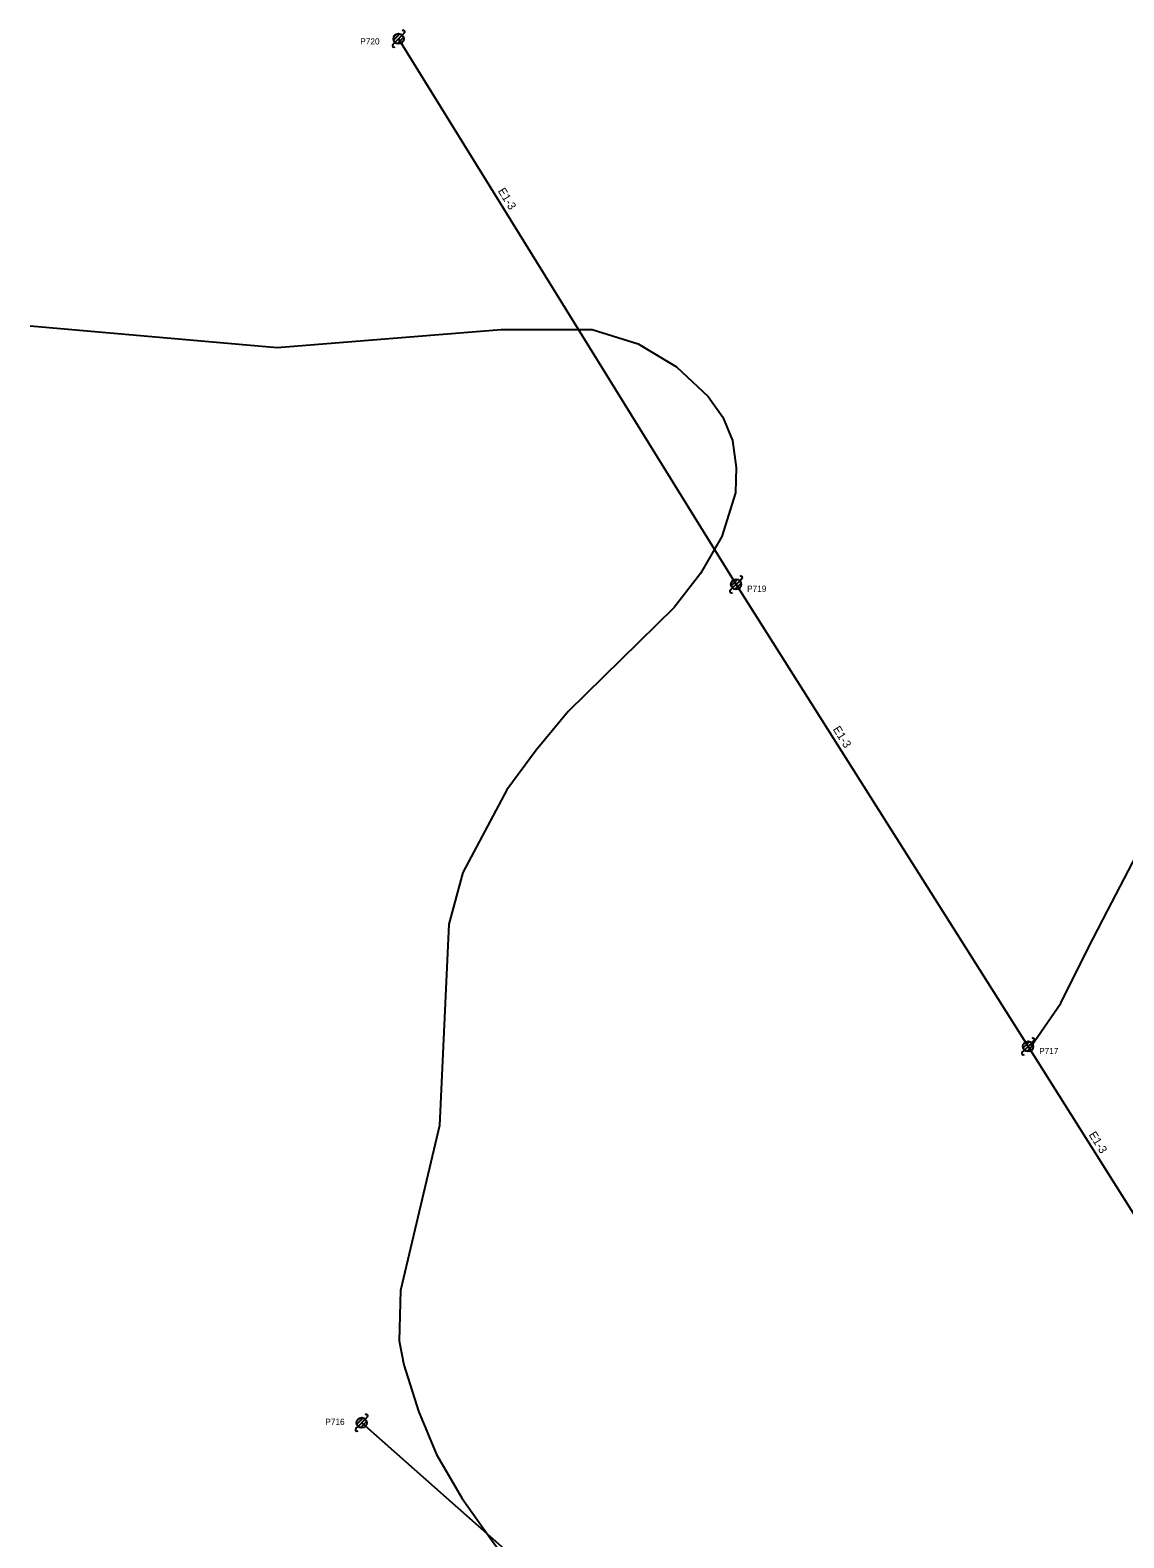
# Model space of a CAD drawing. Extents: x 1614474 to 1865144, y 1098877 to 1212550.
# Drawn here: x 1770687 to 1771219, y 1178890 to 1179622 of the extents above; entities that cross this region are included whole.
import ezdxf

# ---------------------------------------------------------------- set-up
doc = ezdxf.new("R2010")
doc.units = 0
for name, color, linetype in [('RD_EX_SU_Elec', 7, 'Continuous'), ('RD_EX_SU_Ovhd', 7, 'Continuous'), ('RD_EX_SU_Pole', 7, 'Continuous'), ('RD_EX_SU_Telecom', 7, 'Continuous'), ('RD_EX_SU_TX_Pole', 7, 'Continuous')]:
    doc.layers.add(name, color=color, linetype=linetype)

# ---------------------------------------------------------------- blocks, each defined once
blk = doc.blocks.new('SUE_PP')
at = {"layer": 'RD_EX_SU_Pole'}
for p, q in [((-2.41, -0.65), (0.65, 2.41)), ((-1.77, -1.77), (1.77, 1.77)), ((-0.65, -2.41), (2.41, 0.65)), ((1.77, 1.77), (2.83, 2.83)), ((-2.83, -2.83), (-1.77, -1.77))]:
    blk.add_line(p, q, dxfattribs=at)
blk.add_circle((0, 0), 2.5, dxfattribs=at)
for centre, start, end in [((2.3, 3.36), 315, 135), ((-2.3, -3.36), 135, 315)]:
    blk.add_arc(centre, 0.75, start, end, dxfattribs=at)

msp = doc.modelspace()

# ---------------------------------------------------------------- linework, layer by layer
at = {"layer": 'RD_EX_SU_Elec'}
msp.add_lwpolyline([(1771173.9, 1179128.69), (1771188.27, 1179149.63), (1771201.39, 1179175.99), (1771211.16, 1179194.88), (1771229.08, 1179229.38), (1771237.99, 1179240.25), (1771253.13, 1179254.01), (1771268.16, 1179267.64)], dxfattribs=at)
at = {"layer": 'RD_EX_SU_Ovhd'}
for p, q in [((1770866.51, 1179618.31), (1771030.49, 1179353.17)), ((1771030.49, 1179353.17), (1771172.34, 1179128.63)), ((1771172.34, 1179128.63), (1771240, 1179021.09)), ((1770848.56, 1178945.74), (1771003.09, 1178809.12))]:
    msp.add_line(p, q, dxfattribs=at)
at = {"layer": 'RD_EX_SU_Telecom'}
for points in [[(1770687.48, 1179478.77), (1770807.47, 1179468.21), (1770916.34, 1179476.98), (1770960.48, 1179476.99), (1770982.84, 1179470.06), (1771001.46, 1179458.94), (1771016.92, 1179444.54), (1771024, 1179434.48), (1771028.69, 1179423.1), (1771030.59, 1179409.92), (1771030.13, 1179397.61), (1771023.6, 1179376.4), (1771013.13, 1179358.42), (1771000.36, 1179341.88), (1770948.89, 1179291.38), (1770933.35, 1179272.61), (1770919.07, 1179253.38), (1770897.77, 1179213.16), (1770890.93, 1179188.07), (1770886.31, 1179090.2), (1770867.4, 1179010.03)], [(1770867.4, 1179010.03), (1770866.82, 1178985.49), (1770869, 1178973.92), (1770876.18, 1178951.35), (1770884.99, 1178930.33), (1770897.33, 1178908.89), (1770911.19, 1178889.47), (1770925.31, 1178870.19), (1770939.91, 1178852.49), (1770954.98, 1178835.3), (1770978.12, 1178810.1), (1771002.6, 1178785.54), (1771029.55, 1178759.55), (1771044.36, 1178745.63), (1771059.43, 1178731.84), (1771085.94, 1178710.55), (1771105.71, 1178695.15), (1771125.8, 1178681.89), (1771145.49, 1178670.83), (1771176.54, 1178656.55), (1771200.17, 1178648.78), (1771206.67, 1178644.87)]]:
    msp.add_lwpolyline(points, dxfattribs=at)

# ---------------------------------------------------------------- block references
at = {"layer": 'RD_EX_SU_Pole'}
for p in [(1770866.51, 1179618.31), (1771030.49, 1179353.17), (1771172.34, 1179128.63), (1770848.56, 1178945.74)]:
    msp.add_blockref('SUE_PP', p, dxfattribs=at)

# ---------------------------------------------------------------- texts
at = {"layer": 'RD_EX_SU_Ovhd'}
for rotation, p in [(301.73616, (1770914.6, 1179544.36)), (302.28088, (1771077.34, 1179282.76)), (302.17639, (1771201.68, 1179085.74))]:
    msp.add_text('E1-3', height=4, rotation=rotation, dxfattribs=at).set_placement(p)
at = {"layer": 'RD_EX_SU_TX_Pole'}
for s, p in [('P720', (1770847.89, 1179615.53)), ('P719', (1771035.82, 1179349.52)), ('P717', (1771177.74, 1179124.94)), ('P716', (1770830.9, 1178944.71))]:
    msp.add_text(s, height=3, dxfattribs=at).set_placement(p)

doc.saveas('drawing.dxf')
